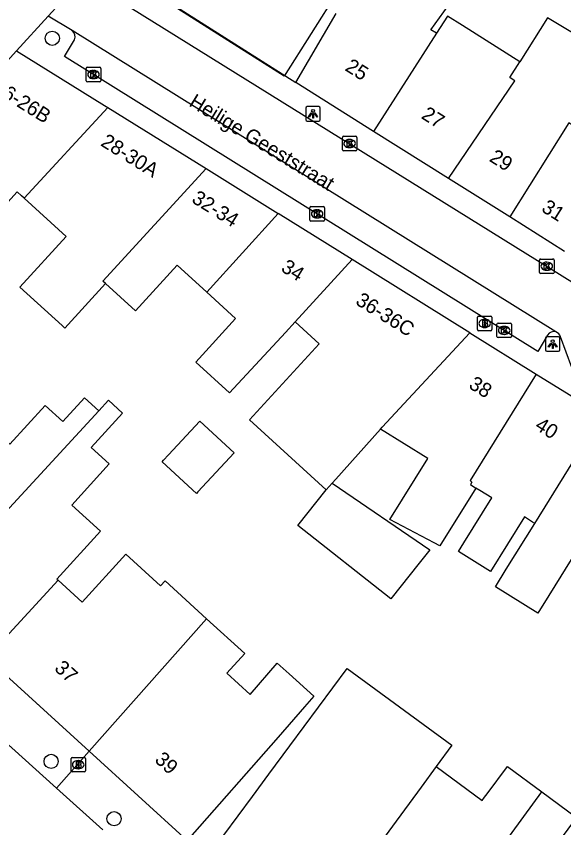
# Model space of a CAD drawing. Extents: x 160664 to 161506, y 382245 to 383288.
# Drawn here: x 160959 to 160996.8, y 383088.5 to 383144.6 of the extents above; entities that cross this region are included whole.
import ezdxf

# ---------------------------------------------------------------- set-up
doc = ezdxf.new("R2010")
doc.units = 0
for name, color, linetype in [('IMGEO_Boom', 7, 'Continuous'), ('IMGEO_Brandkraan', 7, 'Continuous'), ('IMGEO_Kolk', 7, 'Continuous'), ('IMGEO_Lichtpunt', 7, 'Continuous'), ('IMGEO_Openbare_ruimte_label', 7, 'Continuous'), ('IMGEO_Pand', 7, 'Continuous'), ('IMGEO_Pand_nummerreeks', 7, 'Continuous'), ('IMGEO_Pand_vergunning_verleend', 7, 'Continuous'), ('IMGEO_Rijbaan_lokaal_open', 7, 'Continuous'), ('IMGEO_Voetpad_open', 7, 'Continuous')]:
    doc.layers.add(name, color=color, linetype=linetype)

msp = doc.modelspace()

# ---------------------------------------------------------------- linework, layer by layer
at = {"layer": 'IMGEO_Boom'}
for centre in [(160961.528, 383143.09), (160961.446, 383093.127), (160965.789, 383089.169)]:
    msp.add_circle(centre, 0.489, dxfattribs=at)
at = {"layer": 'IMGEO_Brandkraan'}
for p, q in [((160990.875, 383122.961), (160990.875, 383123.813)), ((160990.95, 383123.887), (160991.802, 383123.887)), ((160991.363, 383123.667), (160991.388, 383123.667)), ((160991.876, 383123.813), (160991.876, 383122.961)), ((160991.802, 383122.887), (160990.95, 383122.887)), ((160991.386, 383123.107), (160991.361, 383123.107)), ((160962.82, 383092.474), (160962.82, 383093.326)), ((160962.895, 383093.4), (160963.747, 383093.4)), ((160963.308, 383093.18), (160963.333, 383093.18)), ((160963.821, 383093.326), (160963.821, 383092.474)), ((160963.331, 383092.62), (160963.306, 383092.62)), ((160963.747, 383092.4), (160962.895, 383092.4))]:
    msp.add_line(p, q, dxfattribs=at)
for points in [[(160990.875, 383122.961), (160990.875, 383123.813)], [(160990.95, 383123.887), (160991.802, 383123.887)], [(160991.223, 383123.587), (160991.223, 383123.187), (160991.436, 383123.187)], [(160991.454, 383123.587), (160991.223, 383123.587)], [(160991.402, 383123.506), (160991.348, 383123.506), (160991.348, 383123.43)], [(160991.348, 383123.43), (160991.401, 383123.43)], [(160991.876, 383123.813), (160991.876, 383122.961)], [(160991.802, 383122.887), (160990.95, 383122.887)], [(160991.41, 383123.354), (160991.348, 383123.354), (160991.348, 383123.273)], [(160991.348, 383123.273), (160991.41, 383123.273)], [(160962.82, 383092.474), (160962.82, 383093.326)], [(160962.895, 383093.4), (160963.747, 383093.4)], [(160963.821, 383093.326), (160963.821, 383092.474)], [(160963.168, 383093.1), (160963.168, 383092.7), (160963.381, 383092.7)], [(160963.399, 383093.1), (160963.168, 383093.1)], [(160963.347, 383093.019), (160963.293, 383093.019), (160963.293, 383092.943)], [(160963.293, 383092.943), (160963.346, 383092.943)], [(160963.355, 383092.867), (160963.293, 383092.867), (160963.293, 383092.786)], [(160963.293, 383092.786), (160963.355, 383092.786)], [(160963.747, 383092.4), (160962.895, 383092.4)]]:
    msp.add_lwpolyline(points, dxfattribs=at)
for centre, radius, start, end in [((160990.952, 383123.811), 0.0765, 91.552, 178.448), ((160990.952, 383123.811), 0.0765, 91.552, 178.448), ((160991.403, 383123.468), 0.0379, 267.8285, 90.9355), ((160991.458, 383123.442), 0.145, 59.4692, 91.5367), ((160991.483, 383123.489), 0.0922, 285.5137, 58.1501), ((160991.488, 383123.297), 0.105, 301.3115, 78.989), ((160991.8, 383123.811), 0.0765, 1.552, 88.448), ((160991.8, 383123.811), 0.0765, 1.552, 88.448), ((160990.952, 383122.963), 0.0765, 181.552, 268.448), ((160990.952, 383122.963), 0.0765, 181.552, 268.448), ((160991.411, 383123.313), 0.0404, 269.8759, 90.5077), ((160991.442, 383123.438), 0.251, 268.6676, 293.5347), ((160991.8, 383122.963), 0.0765, 271.552, 358.448), ((160991.8, 383122.963), 0.0765, 271.552, 358.448), ((160962.897, 383093.324), 0.0765, 91.552, 178.448), ((160962.897, 383093.324), 0.0765, 91.552, 178.448), ((160963.745, 383093.324), 0.0765, 1.552, 88.448), ((160963.745, 383093.324), 0.0765, 1.552, 88.448), ((160963.348, 383092.981), 0.0379, 267.8285, 90.9355), ((160963.356, 383092.826), 0.0404, 269.8759, 90.5077), ((160963.387, 383092.951), 0.251, 268.6676, 293.5347), ((160963.403, 383092.955), 0.145, 59.4692, 91.5367), ((160963.428, 383093.002), 0.0922, 285.5137, 58.1501), ((160963.433, 383092.81), 0.105, 301.3115, 78.989), ((160962.897, 383092.476), 0.0765, 181.552, 268.448), ((160962.897, 383092.476), 0.0765, 181.552, 268.448), ((160963.745, 383092.476), 0.0765, 271.552, 358.448), ((160963.745, 383092.476), 0.0765, 271.552, 358.448)]:
    msp.add_arc(centre, radius, start, end, dxfattribs=at)
for centre, major_axis, ratio, start_param, end_param in [((160991.362, 383123.387), (-0.387, 0.002), 0.722429, 4.712389, 7.853982), ((160991.387, 383123.387), (-0.39, 0.002), 0.717154, 1.570796, 4.712389), ((160963.307, 383092.9), (-0.387, 0.002), 0.722429, 4.712389, 7.853982), ((160963.332, 383092.9), (-0.39, 0.002), 0.717154, 1.570796, 4.712389)]:
    msp.add_ellipse(centre, major_axis=major_axis, ratio=ratio, start_param=start_param, end_param=end_param, dxfattribs=at)
at = {"layer": 'IMGEO_Kolk'}
for p, q in [((160963.872, 383140.16), (160963.872, 383141.012)), ((160963.947, 383141.086), (160964.799, 383141.086)), ((160964.36, 383140.866), (160964.385, 383140.866)), ((160964.873, 383141.012), (160964.873, 383140.16)), ((160964.383, 383140.306), (160964.358, 383140.306)), ((160964.799, 383140.086), (160963.947, 383140.086)), ((160981.626, 383136.315), (160982.478, 383136.315)), ((160981.551, 383135.389), (160981.551, 383136.241)), ((160982.039, 383136.095), (160982.064, 383136.095)), ((160982.552, 383136.241), (160982.552, 383135.389)), ((160982.478, 383135.315), (160981.626, 383135.315)), ((160982.062, 383135.535), (160982.037, 383135.535)), ((160979.311, 383130.533), (160979.311, 383131.385)), ((160979.386, 383131.459), (160980.238, 383131.459)), ((160979.799, 383131.239), (160979.824, 383131.239)), ((160980.312, 383131.385), (160980.312, 383130.533)), ((160979.822, 383130.679), (160979.797, 383130.679)), ((160980.238, 383130.459), (160979.386, 383130.459)), ((160995.161, 383126.913), (160995.161, 383127.765)), ((160995.236, 383127.839), (160996.088, 383127.839)), ((160995.649, 383127.619), (160995.674, 383127.619)), ((160996.162, 383127.765), (160996.162, 383126.913)), ((160996.088, 383126.839), (160995.236, 383126.839)), ((160995.672, 383127.059), (160995.647, 383127.059)), ((160992.3, 383123.406), (160993.152, 383123.406)), ((160992.225, 383122.48), (160992.225, 383123.332)), ((160992.713, 383123.186), (160992.738, 383123.186)), ((160993.226, 383123.332), (160993.226, 383122.48)), ((160993.152, 383122.406), (160992.3, 383122.406)), ((160992.736, 383122.626), (160992.711, 383122.626))]:
    msp.add_line(p, q, dxfattribs=at)
for points in [[(160963.872, 383140.16), (160963.872, 383141.012)], [(160963.947, 383141.086), (160964.799, 383141.086)], [(160964.193, 383140.786), (160964.316, 383140.786), (160964.316, 383140.635), (160964.446, 383140.786), (160964.61, 383140.786), (160964.464, 383140.635), (160964.617, 383140.386), (160964.465, 383140.386), (160964.38, 383140.55), (160964.316, 383140.483), (160964.316, 383140.386), (160964.193, 383140.386), (160964.193, 383140.786)], [(160964.873, 383141.012), (160964.873, 383140.16)], [(160964.799, 383140.086), (160963.947, 383140.086)], [(160981.626, 383136.315), (160982.478, 383136.315)], [(160981.551, 383135.389), (160981.551, 383136.241)], [(160981.872, 383136.015), (160981.995, 383136.015), (160981.995, 383135.864), (160982.125, 383136.015), (160982.289, 383136.015), (160982.143, 383135.864), (160982.296, 383135.615), (160982.144, 383135.615), (160982.059, 383135.779), (160981.995, 383135.712), (160981.995, 383135.615), (160981.872, 383135.615), (160981.872, 383136.015)], [(160982.552, 383136.241), (160982.552, 383135.389)], [(160982.478, 383135.315), (160981.626, 383135.315)], [(160979.311, 383130.533), (160979.311, 383131.385)], [(160979.386, 383131.459), (160980.238, 383131.459)], [(160980.312, 383131.385), (160980.312, 383130.533)], [(160979.632, 383131.159), (160979.755, 383131.159), (160979.755, 383131.008), (160979.885, 383131.159), (160980.049, 383131.159), (160979.903, 383131.008), (160980.056, 383130.759), (160979.904, 383130.759), (160979.819, 383130.923), (160979.755, 383130.856), (160979.755, 383130.759), (160979.632, 383130.759), (160979.632, 383131.159)], [(160980.238, 383130.459), (160979.386, 383130.459)], [(160995.161, 383126.913), (160995.161, 383127.765)], [(160995.236, 383127.839), (160996.088, 383127.839)], [(160995.482, 383127.539), (160995.605, 383127.539), (160995.605, 383127.388), (160995.735, 383127.539), (160995.899, 383127.539), (160995.753, 383127.388), (160995.906, 383127.139), (160995.754, 383127.139), (160995.669, 383127.303), (160995.605, 383127.236), (160995.605, 383127.139), (160995.482, 383127.139), (160995.482, 383127.539)], [(160996.162, 383127.765), (160996.162, 383126.913)], [(160996.088, 383126.839), (160995.236, 383126.839)], [(160992.3, 383123.406), (160993.152, 383123.406)], [(160992.225, 383122.48), (160992.225, 383123.332)], [(160992.546, 383123.106), (160992.669, 383123.106), (160992.669, 383122.955), (160992.799, 383123.106), (160992.963, 383123.106), (160992.817, 383122.955), (160992.97, 383122.706), (160992.818, 383122.706), (160992.733, 383122.87), (160992.669, 383122.803), (160992.669, 383122.706), (160992.546, 383122.706), (160992.546, 383123.106)], [(160993.226, 383123.332), (160993.226, 383122.48)], [(160993.152, 383122.406), (160992.3, 383122.406)]]:
    msp.add_lwpolyline(points, dxfattribs=at)
for centre, start, end in [((160963.949, 383141.01), 91.552, 178.448), ((160963.949, 383141.01), 91.552, 178.448), ((160964.797, 383141.01), 1.552, 88.448), ((160964.797, 383141.01), 1.552, 88.448), ((160963.949, 383140.162), 181.552, 268.448), ((160963.949, 383140.162), 181.552, 268.448), ((160964.797, 383140.162), 271.552, 358.448), ((160964.797, 383140.162), 271.552, 358.448), ((160981.628, 383136.239), 91.552, 178.448), ((160981.628, 383136.239), 91.552, 178.448), ((160982.476, 383136.239), 1.552, 88.448), ((160982.476, 383136.239), 1.552, 88.448), ((160981.628, 383135.391), 181.552, 268.448), ((160981.628, 383135.391), 181.552, 268.448), ((160982.476, 383135.391), 271.552, 358.448), ((160982.476, 383135.391), 271.552, 358.448), ((160979.388, 383131.383), 91.552, 178.448), ((160979.388, 383131.383), 91.552, 178.448), ((160980.236, 383131.383), 1.552, 88.448), ((160980.236, 383131.383), 1.552, 88.448), ((160979.388, 383130.535), 181.552, 268.448), ((160979.388, 383130.535), 181.552, 268.448), ((160980.236, 383130.535), 271.552, 358.448), ((160980.236, 383130.535), 271.552, 358.448), ((160995.238, 383127.763), 91.552, 178.448), ((160995.238, 383127.763), 91.552, 178.448), ((160996.086, 383127.763), 1.552, 88.448), ((160996.086, 383127.763), 1.552, 88.448), ((160995.238, 383126.915), 181.552, 268.448), ((160995.238, 383126.915), 181.552, 268.448), ((160996.086, 383126.915), 271.552, 358.448), ((160996.086, 383126.915), 271.552, 358.448), ((160992.302, 383123.33), 91.552, 178.448), ((160992.302, 383123.33), 91.552, 178.448), ((160993.15, 383123.33), 1.552, 88.448), ((160993.15, 383123.33), 1.552, 88.448), ((160992.302, 383122.482), 181.552, 268.448), ((160992.302, 383122.482), 181.552, 268.448), ((160993.15, 383122.482), 271.552, 358.448), ((160993.15, 383122.482), 271.552, 358.448)]:
    msp.add_arc(centre, 0.0765, start, end, dxfattribs=at)
for centre, major_axis, ratio, start_param, end_param in [((160964.359, 383140.586), (-0.387, 0.002), 0.722429, 4.712389, 7.853982), ((160964.384, 383140.586), (-0.39, 0.002), 0.717154, 1.570796, 4.712389), ((160982.038, 383135.815), (-0.387, 0.002), 0.722429, 4.712389, 7.853982), ((160982.063, 383135.815), (-0.39, 0.002), 0.717154, 1.570796, 4.712389), ((160979.798, 383130.959), (-0.387, 0.002), 0.722429, 4.712389, 7.853982), ((160979.823, 383130.959), (-0.39, 0.002), 0.717154, 1.570796, 4.712389), ((160995.648, 383127.339), (-0.387, 0.002), 0.722429, 4.712389, 7.853982), ((160995.673, 383127.339), (-0.39, 0.002), 0.717154, 1.570796, 4.712389), ((160992.712, 383122.906), (-0.387, 0.002), 0.722429, 4.712389, 7.853982), ((160992.737, 383122.906), (-0.39, 0.002), 0.717154, 1.570796, 4.712389)]:
    msp.add_ellipse(centre, major_axis=major_axis, ratio=ratio, start_param=start_param, end_param=end_param, dxfattribs=at)
at = {"layer": 'IMGEO_Lichtpunt'}
for p, q in [((160979.031, 383138.272), (160979.031, 383137.465)), ((160979.031, 383138.272), (160979.031, 383137.465)), ((160979.933, 383138.367), (160979.125, 383138.367)), ((160979.933, 383138.367), (160979.125, 383138.367)), ((160980.027, 383137.465), (160980.027, 383138.272)), ((160980.027, 383137.465), (160980.027, 383138.272)), ((160979.125, 383137.371), (160979.933, 383137.371)), ((160979.125, 383137.371), (160979.933, 383137.371)), ((160995.57, 383122.364), (160995.57, 383121.557)), ((160995.57, 383122.364), (160995.57, 383121.557)), ((160996.472, 383122.459), (160995.664, 383122.459)), ((160996.472, 383122.459), (160995.664, 383122.459)), ((160996.566, 383121.557), (160996.566, 383122.364)), ((160996.566, 383121.557), (160996.566, 383122.364)), ((160995.664, 383121.463), (160996.472, 383121.463)), ((160995.664, 383121.463), (160996.472, 383121.463))]:
    msp.add_line(p, q, dxfattribs=at)
for points in [[(160979.405, 383137.936), (160979.444, 383137.908), (160979.256, 383137.646), (160979.218, 383137.673), (160979.405, 383137.936)], [(160979.507, 383137.888), (160979.554, 383137.888), (160979.554, 383137.566), (160979.507, 383137.566), (160979.507, 383137.888)], [(160979.617, 383137.908), (160979.655, 383137.935), (160979.842, 383137.673), (160979.803, 383137.645), (160979.617, 383137.908)], [(160995.944, 383122.028), (160995.983, 383122), (160995.795, 383121.738), (160995.757, 383121.765), (160995.944, 383122.028)], [(160996.046, 383121.98), (160996.093, 383121.98), (160996.093, 383121.658), (160996.046, 383121.658), (160996.046, 383121.98)], [(160996.156, 383122), (160996.194, 383122.027), (160996.381, 383121.765), (160996.342, 383121.737), (160996.156, 383122)]]:
    msp.add_lwpolyline(points, dxfattribs=at)
for centre in [(160979.53, 383138.07), (160996.069, 383122.162)]:
    msp.add_circle(centre, 0.0994, dxfattribs=at)
for centre, start, end in [((160979.125, 383138.272), 90, 180), ((160979.125, 383138.272), 90, 180), ((160979.933, 383138.272), 0, 90), ((160979.933, 383138.272), 0, 90), ((160979.125, 383137.465), 180, 270), ((160979.125, 383137.465), 180, 270), ((160979.933, 383137.465), 270, 0), ((160979.933, 383137.465), 270, 360), ((160995.664, 383122.364), 90, 180), ((160995.664, 383122.364), 90, 180), ((160996.472, 383122.364), 0, 90), ((160996.472, 383122.364), 0, 90), ((160995.664, 383121.557), 180, 270), ((160995.664, 383121.557), 180, 270), ((160996.472, 383121.557), 270, 0), ((160996.472, 383121.557), 270, 360)]:
    msp.add_arc(centre, 0.0946, start, end, dxfattribs=at)
at = {"layer": 'IMGEO_Pand'}
for points in [[(160988.043, 383143.432), (160987.654, 383143.676), (160990.36, 383147.424)], [(160978.347, 383140.023), (160981.122, 383144.798)], [(160993.812, 383141.469), (160989.835, 383143.968), (160988.801, 383144.618), (160988.043, 383143.432)], [(161000.933, 383141.367), (161000, 383141.927), (160997.671, 383143.323), (160995.716, 383144.495), (160993.812, 383141.469)], [(160988.043, 383143.432), (160983.71, 383136.649)], [(160950.889, 383133.202), (160959.063, 383142.231)], [(160959.063, 383142.231), (160965.124, 383138.456), (160965.366, 383138.305)], [(160988.875, 383133.4), (160993.453, 383140.16), (160993.211, 383140.312), (160993.12, 383140.369), (160993.812, 383141.469)], [(161000.933, 383141.367), (160999.354, 383138.903), (160999.126, 383139.09), (160997.666, 383136.918), (160997.174, 383137.254), (160993.102, 383130.741)], [(160983.71, 383136.649), (160978.347, 383140.023)], [(160965.366, 383138.305), (160959.585, 383132.038)], [(160965.366, 383138.305), (160972.148, 383134.082)], [(160988.875, 383133.4), (160983.71, 383136.649)], [(160965.211, 383126.142), (160965.023, 383126.314), (160972.148, 383134.082)], [(160972.148, 383134.082), (160977.131, 383130.978)], [(160959.585, 383132.038), (160959.4, 383132.207), (160959.111, 383132.471), (160956.576, 383129.694), (160950.889, 383133.202)], [(160993.102, 383130.741), (160988.875, 383133.4)], [(160965.211, 383126.142), (160962.396, 383123.057), (160962.2, 383123.236), (160959.291, 383125.89), (160962.486, 383129.391), (160959.585, 383132.038)], [(160977.131, 383130.978), (160972.189, 383125.552)], [(160982.237, 383127.799), (160977.131, 383130.978)], [(160996.894, 383128.356), (160993.102, 383130.741)], [(160972.189, 383125.552), (160970.155, 383127.408), (160967.279, 383124.256), (160965.211, 383126.142)], [(160982.237, 383127.799), (160978.298, 383123.505)], [(160990.343, 383122.744), (160982.237, 383127.799)], [(160978.298, 383123.505), (160977.622, 383122.768), (160973.756, 383118.596), (160971.427, 383120.722), (160974.178, 383123.736), (160972.189, 383125.552)], [(160980.441, 383111.897), (160975.148, 383116.727), (160979.942, 383121.982), (160978.298, 383123.505)], [(160984.179, 383116.092), (160984.288, 383116.215), (160990.343, 383122.744)], [(160990.343, 383122.744), (160994.931, 383119.893)], [(160994.931, 383119.893), (160990.366, 383112.525), (160990.488, 383112.413), (160990.386, 383112.249), (160990.767, 383112.011)], [(160994.931, 383119.893), (160999.48, 383117.061)], [(160954.513, 383114.855), (160956.465, 383116.999), (160958.601, 383115.05), (160961.033, 383117.715), (160962.245, 383116.609), (160963.742, 383118.25), (160964.733, 383117.338)], [(160964.733, 383117.338), (160965.411, 383118.074), (160966.382, 383117.188), (160964.219, 383114.818), (160965.464, 383113.681), (160962.866, 383110.834), (160964.849, 383109.024), (160961.841, 383105.727), (160961.927, 383105.649)], [(160964.733, 383117.338), (160952.66, 383104.233)], [(160994.829, 383109.57), (160999.48, 383117.061)], [(160971.475, 383111.631), (160969.104, 383113.829), (160969.21, 383113.944), (160969.543, 383114.302), (160971.705, 383116.635), (160974.076, 383114.438), (160971.582, 383111.746), (160971.475, 383111.631)], [(160984.179, 383116.092), (160981.109, 383112.629), (160980.854, 383112.349)], [(160990.767, 383112.011), (160988.28, 383108.017), (160987.878, 383108.228), (160984.829, 383109.829), (160987.458, 383114.051), (160984.179, 383116.092)], [(160980.854, 383112.349), (160987.589, 383107.754), (160986.846, 383106.814), (160984.901, 383104.355), (160978.487, 383109.426), (160980.441, 383111.897)], [(160980.854, 383112.349), (160980.441, 383111.897)], [(160994.829, 383109.57), (160994.674, 383109.666), (160994.113, 383110.016), (160991.777, 383106.254), (160989.558, 383107.636), (160989.931, 383108.235), (160991.859, 383111.33), (160991.035, 383111.844), (160990.767, 383112.011)], [(160999.388, 383106.731), (160997.766, 383107.741), (160995.798, 383104.581), (160995.045, 383103.372), (160992.114, 383105.196), (160992.866, 383106.407), (160994.829, 383109.57)], [(160961.927, 383105.649), (160963.583, 383104.138), (160966.605, 383107.45), (160969, 383105.264), (160969.31, 383105.603), (160972.183, 383102.981)], [(160956.981, 383100.29), (160961.927, 383105.649)], [(160972.183, 383102.981), (160964.067, 383093.823)], [(160972.183, 383102.981), (160974.817, 383100.578), (160973.578, 383099.22), (160975.197, 383097.743), (160977.06, 383099.923), (160977.883, 383099.173), (160979.58, 383097.624), (160978.949, 383096.897), (160977.109, 383094.805), (160970.827, 383087.655)], [(160964.067, 383093.823), (160956.981, 383100.29)], [(160972.377, 383086.689), (160975.35, 383090.71), (160976.476, 383092.233), (160977.929, 383094.199), (160981.889, 383099.555), (160989.111, 383094.252), (160988.034, 383092.771)], [(160964.067, 383093.823), (160970.827, 383087.655)], [(160988.034, 383092.771), (160986.99, 383091.335), (160979.655, 383081.345)], [(160988.034, 383092.771), (160991.206, 383090.426), (160991.371, 383090.649), (160991.553, 383090.895), (160992.95, 383092.785), (160995.318, 383091.034)], [(160985.256, 383077.232), (160995.318, 383091.034)], [(160995.318, 383091.034), (160997.717, 383089.261), (160994.794, 383085.307), (160998.118, 383082.85), (160993.829, 383077.048), (160990.901, 383073.088)]]:
    msp.add_lwpolyline(points, dxfattribs=at)
at = {"layer": 'IMGEO_Pand_vergunning_verleend'}
msp.add_lwpolyline([(160968.386, 383146.308), (160975.04, 383154.548), (160983.129, 383149.333), (160977.542, 383140.461), (160968.386, 383146.308)], dxfattribs=at)
at = {"layer": 'IMGEO_Rijbaan_lokaal_open'}
for points in [[(160961.243, 383144.612), (160963.665, 383147.263)], [(160963.665, 383147.263), (160999.105, 383125.196)], [(160962.901, 383143.638), (160961.243, 383144.612)], [(160996.295, 383122.798), (160962.901, 383143.638)], [(160997.385, 383120.334), (160996.614, 383122.457)], [(160961.813, 383091.279), (160954.192, 383098.131)], [(160965.014, 383088.402), (160961.813, 383091.279)]]:
    msp.add_lwpolyline(points, dxfattribs=at)
msp.add_arc((160996.141, 383122.335), 0.488, 14.5265, 71.6552, dxfattribs=at)
at = {"layer": 'IMGEO_Voetpad_open'}
for points in [[(160965.706, 383148.076), (160978.347, 383140.023)], [(160959.063, 383142.231), (160961.243, 383144.612)], [(160995.715, 383122.584), (160995.054, 383121.453), (160962.368, 383141.835), (160963.061, 383142.98)], [(160961.813, 383091.279), (160964.067, 383093.823)]]:
    msp.add_lwpolyline(points, dxfattribs=at)
for centre, radius, start, end in [((160962.534, 383143.2), 0.572, 337.3391, 49.9947), ((160996.138, 383122.33), 0.493, 71.4545, 149.0501)]:
    msp.add_arc(centre, radius, start, end, dxfattribs=at)

# ---------------------------------------------------------------- texts
at = {"layer": 'IMGEO_Openbare_ruimte_label'}
msp.add_text('Heilige Geeststraat', height=1, rotation=328.5351, dxfattribs=at).set_placement((160970.901, 383138.456))
at = {"layer": 'IMGEO_Pand_nummerreeks'}
for s, rotation, p in [('25', 327.8284, (160981.671, 383140.909)), ('26-26B', 328.0839, (160957.365, 383139.447)), ('27', 327.8284, (160986.935, 383137.597)), ('28-30A', 328.092, (160964.803, 383135.711)), ('29', 327.8284, (160991.631, 383134.643)), ('32-34', 328.0805, (160971.083, 383131.8)), ('31', 327.8227, (160995.226, 383131.177)), ('34', 328.0863, (160977.248, 383127.042)), ('36-36C', 328.0519, (160982.395, 383124.754)), ('38', 328.1493, (160990.207, 383118.966)), ('40', 328.0863, (160994.773, 383116.129)), ('37', 317.6189, (160961.612, 383099.475)), ('39', 317.6183, (160968.535, 383093.157))]:
    msp.add_text(s, height=1, rotation=rotation, dxfattribs=at).set_placement(p)

doc.saveas('drawing.dxf')
